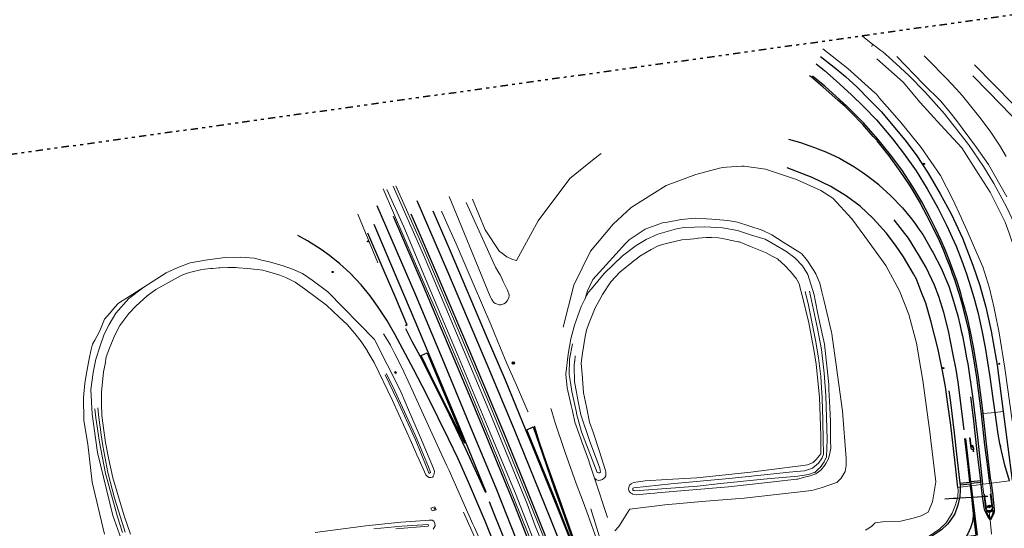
# Model space of a CAD drawing. Header units: metres. Extents: x 169249 to 194689, y 406250 to 412203.
# Tile 373 of 442: x 189476 to 189816, y 411584 to 411759. Entities that reach past the tile are written whole.
import ezdxf

# ---------------------------------------------------------------- set-up
doc = ezdxf.new("R2010")
doc.units = ezdxf.units.M
doc.linetypes.add('BGT_NLCS_N264$0$AL-TEKENBLADGRENS', pattern=[11.5, 2.5, -1.5, 1, -1.5, 1, -1.5, 2.5])
doc.layers.get('0').update_dxf_attribs({"linetype": 'CONTINUOUS'})
for name, color, linetype, lineweight in [('BGT_NLCS_N264$0$B-WE-BV-GELEIDECONSTRUCTIE-G', 252, 'CONTINUOUS', 18), ('BGT_NLCS_N264$0$B-WE-FV-GELEIDING_WILDRASTER-G', 252, 'CONTINUOUS', 18), ('BGT_NLCS_N264$0$B-WE-GW-TALUD_KRUIN-G', 252, 'CONTINUOUS', 18), ('BGT_NLCS_N264$0$B-WE-GW-TALUD_TEEN-G', 252, 'CONTINUOUS', 18), ('BGT_NLCS_N264$0$B-WE-GW-WATERGANG_INSTEEK-G', 252, 'CONTINUOUS', 18), ('BGT_NLCS_N264$0$B-WE-GW-WATERGANG_SLOOT_BODEM-G', 252, 'CONTINUOUS', 18), ('BGT_NLCS_N264$0$B-WE-IE-TERREINAFSCHEIDING_KUNSTMATIG_HEKWERK-G', 252, 'BGT_NLCS_N264$0$IE-TERREINAFSCHEIDING-KUNSTMATIG', 18), ('BGT_NLCS_N264$0$B-WE-OG-TOPOGRAFIE_CULTUURSCHEIDING-G', 252, 'CONTINUOUS', 18), ('BGT_NLCS_N264$0$B-WE-OG-TOPOGRAFIE_WEG_AUTOSNELWEG-GV', 252, 'CONTINUOUS', 18), ('BGT_NLCS_N264$0$B-WE-OG-TOPOGRAFIE_WEG_BERM-GV', 252, 'CONTINUOUS', 18), ('BGT_NLCS_N264$0$B-WE-OG-TOPOGRAFIE_WEG_VERHARD-G', 252, 'CONTINUOUS', 18), ('BGT_NLCS_N264$0$B-WE-VW-BEWEGWIJZERING_DRAAGCONSTRUCTIE-S', 252, 'CONTINUOUS', 25), ('BGT_NLCS_N264$0$B-WE-VW-MARKERING_PIJL-S', 252, 'CONTINUOUS', 25), ('BGT_NLCS_N264$0$X-XX-AL-TEKENBLADGRENS-G', 252, 'BGT_NLCS_N264$0$AL-TEKENBLADGRENS', 35), ('X-XX-AL-REFERENTIE-G', 7, 'CONTINUOUS', 18)]:
    doc.layers.add(name, color=color, linetype=linetype, lineweight=lineweight)
for name, color, linetype in [('BGT_NLCS_N264$0$B-WE-IE-MEUBILAIR_WEGMEUBILAIR-S', 252, 'CONTINUOUS'), ('BGT_NLCS_N264$0$B-WE-OG-TOPOGRAFIE_WEG_RIJWEG-G', 252, 'CONTINUOUS'), ('BGT_NLCS_N264$0$B-WE-VW-BEWEGWIJZERING_DRAAGCONSTRUCTIE_PORTAAL_POER-G', 252, 'CONTINUOUS'), ('BGT_NLCS_N264$0$B-WE-VW-MARKERING-G', 252, 'CONTINUOUS')]:
    doc.layers.add(name, color=color, linetype=linetype)
doc.linetypes.add('BGT_NLCS_N264$0$IE-TERREINAFSCHEIDING-KUNSTMATIG', pattern='A,4,[82,NLCS.SHX,S=0.75,R=90,X=0,Y=0],4,-2', length=10)

# ---------------------------------------------------------------- blocks, each defined once
blk = doc.blocks.new('BGT_NLCS_N264$0$SIE-WEG_WEGWIJZER-SO')
for q in [(-0.29, -0.29), (0, 0.41), (0.29, -0.29)]:
    blk.add_line((0, 0), q)
blk.add_circle((0, 0), 0.413)
blk = doc.blocks.new('BGT_NLCS_N264$0$B-SVW-MARKERING_PIJL_LA_5.0')
for p, q in [((0, 0.07), (2.7, 0.07)), ((0, -0.08), (0, 0.07)), ((3.8, 0.97), (2.6, 0.67)), ((2.6, 0.67), (3.3, 0.67)), ((2.7, 0.07), (3.3, 0.67)), ((3.55, -0.08), (4.3, 0.67)), ((5, 0.67), (3.8, 0.97)), ((4.3, 0.67), (5, 0.67)), ((0, -0.08), (3.55, -0.08))]:
    blk.add_line(p, q)
blk = doc.blocks.new('BGT_NLCS_N264$0$SIE-WEG_PAAL_ALGEMEEN_TYPE_02-SO')
at = {"ltscale": 0.5}
h = blk.add_hatch(color=256, dxfattribs=at)
h.paths.add_polyline_path([(0, 0), (0.1875, 0, 0.41421356), (0, 0.1875)])
h.paths.add_polyline_path([(0, -0.1875), (0, 0), (-0.1875, 0, 0.41421356)])
for p, q in [((-0.1875, 0), (0.1875, 0)), ((0, -0.1875), (0, 0.1875))]:
    blk.add_line(p, q, dxfattribs=at)
blk.add_circle((0, 0), 0.1875, dxfattribs=at)
blk = doc.blocks.new('BGT_NLCS_N264')
at = {"layer": 'BGT_NLCS_N264$0$B-WE-BV-GELEIDECONSTRUCTIE-G'}
blk.add_line((189599.64, 411675.26, 12.1), (189592.75, 411692.06, 12.04), dxfattribs=at)
for points in [[(189659.79, 411562.66, 12.38), (189659.48, 411563.44, 12.38), (189659.38, 411563.68, 12.38), (189658.56, 411565.86, 12.38), (189657.46, 411568.77, 12.38), (189651.84, 411583.6, 12.39), (189647.09, 411595.66, 12.36), (189637.51, 411618.76, 12.27), (189627.18, 411643.62, 12.27), (189617.61, 411666.12, 12.24), (189608.56, 411687.66, 12.25), (189602.7, 411700.61, 12.25)], [(189662.73, 411563.05, 12.34), (189662.49, 411563.65, 12.33), (189662.31, 411564.09, 12.33), (189661.15, 411566.91, 12.33), (189660.21, 411569.19, 12.33), (189653.89, 411584.49, 12.34), (189651.22, 411592.07, 12.37), (189647.3, 411601.55, 12.37), (189638.9, 411622.16, 12.34), (189626.74, 411650.97, 12.33), (189615.34, 411677.97, 12.31), (189604.92, 411701.74, 12.28)], [(189629.14, 411589.13, 11.85), (189633.49, 411579.68, 11.88), (189639.2, 411566.9, 11.9), (189639.57, 411566.06, 11.9), (189641.69, 411561.33, 11.91), (189641.95, 411560.74, 11.91), (189642.13, 411560.29, 11.91)], [(189681.14, 411565.55, 11.89), (189680.99, 411565.99, 11.89), (189680.77, 411566.61, 11.89), (189678.82, 411572.01, 11.92), (189678.77, 411572.14, 11.92), (189678.22, 411573.65, 11.92), (189676.8, 411578.39, 11.94), (189675.07, 411583.95, 11.96), (189673.14, 411590.28, 11.96)]]:
    blk.add_polyline3d(points, dxfattribs=at)
at = {"layer": 'BGT_NLCS_N264$0$B-WE-FV-GELEIDING_WILDRASTER-G'}
blk.add_line((189770.12, 411749.92, 11.15), (189770.39, 411750.77, 11.1), dxfattribs=at)
for points in [[(189770.39, 411750.77, 11.1), (189767, 411753.34, 11.12), (189766.66, 411753.58, 11.12)], [(189833.81, 411622.94, 11.36), (189832.34, 411637.29, 11.25), (189830.29, 411654.18, 11.24), (189829, 411662.39, 11.29), (189828.16, 411666.27, 11.26), (189826.83, 411670.58, 11.31), (189825.48, 411674.69, 11.3), (189823.69, 411679.36, 11.27), (189816.58, 411694.63, 11.26), (189812.22, 411702.67, 11.23), (189808.68, 411708.47, 11.31), (189803.47, 411716.1, 11.27), (189795.24, 411726.68, 11.32), (189788.48, 411734.19, 11.31), (189782.86, 411739.89, 11.27), (189778.51, 411743.93, 11.06), (189774.79, 411747.3, 11.08), (189773.89, 411748.11, 11.08), (189773.28, 411748.58, 11.08), (189770.39, 411750.77, 11.1)]]:
    blk.add_polyline3d(points, dxfattribs=at)
at = {"layer": 'BGT_NLCS_N264$0$B-WE-GW-TALUD_KRUIN-G'}
for points in [[(189822.07, 411600.5, 17.02), (189821.38, 411604.21, 16.77), (189820.15, 411611.46, 16.72), (189818.56, 411620.83, 16.65), (189815.99, 411638.83, 16.76), (189814.12, 411651.11, 16.7), (189812.61, 411658.46, 16.58), (189812.36, 411659.54, 16.57), (189810.75, 411666.55, 16.48), (189808.39, 411673.86, 16.46), (189805.56, 411680.48, 16.36), (189802.98, 411686.29, 16.33), (189801.19, 411690.3, 16.3), (189800.91, 411690.93, 16.29), (189798.14, 411697.05, 16.18), (189793.85, 411705.41, 15.77), (189787.16, 411715, 15.51), (189780.22, 411723.52, 15.52), (189777.15, 411727.09, 15.48), (189772.8, 411732.14, 15.43), (189771.68, 411733.44, 15.42), (189771.15, 411733.91, 15.4), (189761.8, 411742.32, 15.07), (189753.24, 411749.1, 14.93)], [(189663.56, 411653, 11.53), (189667.25, 411667.51, 11.93), (189672.98, 411679.25, 12.2), (189680.81, 411688.54, 12.49), (189687.01, 411694.4, 12.48), (189699.12, 411701.92, 13.12), (189709.39, 411705.78, 13.35), (189717.51, 411707.93, 14.06), (189718.15, 411708.09, 14.12), (189719.97, 411708.22, 14.11), (189725.3, 411708.59, 14.11), (189725.78, 411708.62, 14.11), (189726.11, 411708.58, 14.12), (189733.38, 411707.56, 14.38), (189744.17, 411704, 14.62), (189752.47, 411700.27, 14.75), (189756.61, 411697.54, 14.78), (189763.24, 411690.44, 14.9), (189767.67, 411684.33, 14.94), (189774.95, 411674.32, 15.29), (189779.67, 411665.53, 15.64), (189782.94, 411657.46, 15.71), (189785.5, 411647.57, 15.82), (189787.06, 411638.65, 16.2), (189787.77, 411634.62, 16.37), (189790.23, 411616.01, 16.6), (189790.48, 411613.88, 16.6), (189792.17, 411599.61, 16.61), (189791.05, 411592.72, 17.12), (189789.6, 411589.19, 17.16), (189787.15, 411587.95, 17.14), (189784.8, 411587.28, 17.16), (189780.16, 411586.13, 17.41), (189773.76, 411585.87, 17.46), (189771.27, 411585.49, 17.42), (189770.04, 411584.27, 17.42), (189767.93, 411582.92, 17.55)]]:
    blk.add_polyline3d(points, dxfattribs=at)
at = {"layer": 'BGT_NLCS_N264$0$B-WE-GW-TALUD_TEEN-G'}
blk.add_line((189678.9, 411587.36, 11.49), (189674.36, 411600.92, 10.91), dxfattribs=at)
for points in [[(189771.89, 411745.62, 11.48), (189780.93, 411737.63, 11.58), (189786.86, 411730.55, 11.63), (189793.99, 411722.73, 11.53), (189795.3, 411721.31, 11.51), (189801.18, 411714.94, 11.43), (189806.8, 411706.1, 11.41), (189811.01, 411699.6, 11.4), (189816.18, 411689.27, 11.45), (189817.5, 411685.52, 11.43), (189819.41, 411680.09, 11.42), (189822.87, 411671.38, 11.55), (189824.52, 411665.29, 11.46), (189826.01, 411659.45, 11.46), (189827.36, 411654.37, 11.44), (189829.13, 411645.84, 11.42), (189829.49, 411644.09, 11.41), (189831.5, 411635.16, 11.32), (189832.88, 411614.12, 11.58), (189833.06, 411611.37, 11.61), (189833.88, 411608.65, 11.61), (189834.23, 411608.12, 11.61), (189834.65, 411607.47, 11.61), (189834.82, 411607.3, 11.61)], [(189681.42, 411582.78, 11.89), (189682.75, 411584.2, 11.82), (189683.57, 411585.48, 11.79), (189686.24, 411589.71, 11.7), (189686.58, 411590.25, 11.69), (189698.66, 411591.73, 11.46), (189712.87, 411593, 11.21), (189726.03, 411593.97, 11.19), (189749.39, 411596.64, 11.09), (189752.61, 411597.57, 11.09), (189755.95, 411598.68, 11.08), (189758.09, 411599.44, 11.08), (189759.2, 411600.55, 11.07), (189759.5, 411600.86, 11.07), (189760.95, 411603.24, 11.07), (189761.3, 411605.28, 11.06), (189761.27, 411607.67, 11.06), (189760.01, 411624.04, 11), (189758.27, 411636.55, 11.01), (189757.79, 411640.05, 11.01), (189756.43, 411649.77, 11.02), (189756.29, 411650.82, 11.02), (189756.17, 411651.33, 11.02), (189753.56, 411662.49, 11.05), (189752.89, 411665.28, 11.06), (189752.2, 411668.18, 11.08), (189750.8, 411671.46, 11.14), (189750.09, 411672.58, 11.16), (189749.62, 411673.3, 11.18), (189747.91, 411675.99, 11.12), (189747.43, 411676.56, 11.12), (189745.98, 411678.32, 11.11), (189745.22, 411678.8, 11.11), (189739.53, 411682.41, 11.07), (189735.6, 411684.93, 11), (189732.24, 411686.55, 11), (189723.76, 411689.31, 11.11), (189720.43, 411689.85, 11.04), (189714.85, 411690.37, 11.04), (189709.32, 411690.65, 11.01), (189704.3, 411690.18, 11.05), (189698.99, 411689.21, 11.06), (189697.86, 411689, 11.06), (189691.85, 411686.89, 11.01), (189686.32, 411683.22, 10.97), (189685.15, 411681.94, 10.96), (189678.44, 411674.55, 10.87), (189673.81, 411669.51, 10.86), (189672.04, 411665.62, 10.84), (189671.14, 411662.94, 10.75), (189671.03, 411662.59, 10.74)], [(189505.3, 411581.57, 11.91), (189501.05, 411599.49, 11.87), (189500.57, 411603.54, 11.84), (189499.52, 411612.61, 11.77), (189498.17, 411620.83, 11.7), (189497.99, 411628.72, 11.69), (189498.54, 411633.66, 11.66), (189499.16, 411637.75, 11.67), (189499.64, 411640.3, 11.66), (189499.73, 411640.82, 11.66), (189499.98, 411642.13, 11.66), (189500.54, 411644.86, 11.65), (189501.16, 411647.16, 11.67), (189501.97, 411648.57, 11.66), (189502.68, 411649.81, 11.64), (189503.67, 411651.76, 11.6), (189504.38, 411653.53, 11.55), (189505.29, 411655.8, 11.48), (189507.2, 411658, 11.48), (189508.16, 411659.11, 11.49), (189509.89, 411661.12, 11.49), (189510.49, 411661.5, 11.49), (189513.78, 411663.57, 11.46), (189518.89, 411666.79, 11.42)]]:
    blk.add_polyline3d(points, dxfattribs=at)
at = {"layer": 'BGT_NLCS_N264$0$B-WE-GW-WATERGANG_INSTEEK-G'}
for points in [[(189778.79, 411746.47, 11.06), (189787.86, 411737.07, 11.17), (189793.96, 411731.04, 11.17), (189797.14, 411727.09, 11.14), (189799.3, 411724.41, 11.12), (189806.22, 411715.02, 11.09), (189810.35, 411709.2, 11.07), (189816.68, 411698.02, 11.12)], [(189816.53, 411711.92, 11.28), (189814.22, 411715.85, 11.33), (189810.96, 411720.69, 11.42), (189807.45, 411725.43, 11.28), (189801.37, 411732.93, 11.26), (189799.19, 411735.29, 11.25), (189795.97, 411738.77, 11.24), (189789.24, 411745.68, 11.18), (189788.21, 411746.73, 11.17)], [(189630.13, 411696.08, 10.87), (189640.22, 411673.7, 11.33), (189641.43, 411671.8, 11.62), (189641.84, 411671.15, 11.72), (189642.57, 411669.6, 11.77), (189642.93, 411668.84, 11.8), (189643.71, 411667.19, 11.86), (189644.38, 411665.8, 11.87), (189644.93, 411664.19, 11.88), (189644.91, 411664.01, 11.87), (189644.81, 411663.25, 11.86), (189644.41, 411662.29, 11.85), (189643.71, 411661.44, 11.81), (189643.1, 411661.08, 11.79), (189642.11, 411660.76, 11.78), (189641.49, 411660.71, 11.78), (189640.19, 411661.2, 11.78), (189640.09, 411661.23, 11.79), (189639.6, 411661.7, 11.79), (189638.95, 411662.64, 11.79), (189638.43, 411663.68, 11.8), (189631.42, 411680.8, 11.81), (189630.39, 411683.29, 11.79), (189624.25, 411698.1, 11.7)], [(189674.36, 411600.92, 10.91), (189675.13, 411600.3, 10.96), (189675.77, 411600.14, 10.96), (189676.2, 411600.17, 10.97), (189676.46, 411600.18, 10.97), (189677.2, 411600.5, 10.99), (189677.94, 411601.12, 11.01), (189678.27, 411601.68, 11.08), (189678.32, 411602.1, 11.13), (189678.28, 411603.06, 11.13), (189678.17, 411603.62, 11.13), (189678.11, 411603.93, 11.13), (189676.05, 411610.52, 11.12), (189673.92, 411616.84, 11.23), (189672.68, 411620.27, 11.19), (189671.67, 411625.51, 11.15), (189670.6, 411630.32, 11.15), (189670.39, 411633.67, 11.19), (189670.1, 411636.76, 11.16), (189669.85, 411640.57, 11.15), (189670.23, 411644.01, 11.14), (189671.21, 411649.81, 11.09), (189671.59, 411652.01, 11.07), (189672.36, 411653.91, 11.04), (189674.69, 411659.7, 10.93), (189676.24, 411662.55, 10.91), (189677.19, 411664.31, 10.9), (189680.03, 411668.65, 10.83), (189683.32, 411672.09, 10.79), (189686.65, 411674.84, 10.95), (189688.13, 411676.03, 10.94), (189688.66, 411676.45, 10.93), (189690.1, 411677.6, 10.92), (189693.96, 411679.89, 10.87), (189696.41, 411681.07, 10.89), (189698.39, 411681.73, 10.86), (189700.17, 411682.19, 10.86), (189704.54, 411683.19, 10.84), (189707.5, 411683.46, 10.84), (189709.85, 411683.68, 10.84), (189710.21, 411683.71, 10.83), (189712.99, 411684, 10.82), (189714.84, 411683.94, 10.81), (189717.15, 411683.83, 10.81), (189719.77, 411683.45, 10.87), (189721.24, 411683.12, 10.87), (189723.94, 411682.54, 10.86), (189724.38, 411682.44, 10.86), (189724.65, 411682.34, 10.86), (189728.26, 411680.92, 10.86), (189733.38, 411678.76, 10.82), (189735.77, 411677.54, 10.8), (189737.59, 411676.61, 10.78), (189739, 411675.32, 10.77), (189740.08, 411674.33, 10.77), (189742.06, 411672.28, 10.75), (189744.16, 411669.74, 10.66), (189744.27, 411669.51, 10.66), (189745.15, 411667.73, 10.68), (189745.33, 411667, 10.68), (189745.95, 411664.43, 10.71), (189748.36, 411654.59, 10.69), (189750.18, 411644.61, 10.7), (189750.96, 411640.29, 10.7), (189752.1, 411628.9, 10.71), (189752.49, 411615.54, 10.71), (189752.49, 411609.35, 10.73), (189751.39, 411607.9, 10.8), (189751, 411607.48, 10.8), (189749.88, 411606.29, 10.8), (189747.95, 411605.52, 10.8), (189745.45, 411605.18, 10.8), (189734.53, 411603.75, 10.83), (189728.34, 411602.94, 10.85), (189709.69, 411600.99, 10.95), (189699.34, 411600.42, 11.02), (189691.94, 411600.01, 11.08), (189687.85, 411599.38, 11.15), (189687.11, 411599, 11.12), (189686.65, 411598.6, 11.13), (189686.22, 411597.85, 11.14), (189686.22, 411597.82, 11.14), (189686.14, 411597.17, 11.14), (189686.37, 411596.39, 11.14), (189686.76, 411595.96, 11.12), (189686.9, 411595.81, 11.12), (189686.97, 411595.77, 11.11), (189687.34, 411595.58, 11.09), (189687.65, 411595.41, 11.08), (189688.86, 411595.16, 11.05), (189693.55, 411595.61, 11), (189695.23, 411595.77, 10.98), (189695.98, 411595.84, 10.98), (189720.61, 411597.94, 10.91), (189736.17, 411599.66, 10.85), (189744.1, 411600.53, 10.82), (189744.42, 411600.57, 10.82), (189744.44, 411600.57, 10.82), (189747.29, 411601.37, 10.8), (189748.82, 411601.68, 10.8), (189750.77, 411602.46, 10.84), (189752.65, 411603.83, 10.86), (189753.95, 411605.4, 10.84), (189754.27, 411606.03, 10.83), (189755.21, 411607.54, 10.81), (189755.66, 411609.49, 10.79), (189755.89, 411610.71, 10.79), (189755.99, 411611.23, 10.79), (189755.96, 411611.62, 10.78), (189755.85, 411613.53, 10.78), (189755.83, 411618.02, 10.76), (189755.82, 411620.43, 10.74), (189755.59, 411625.28, 10.74), (189755.31, 411631.47, 10.73), (189755.23, 411633.23, 10.73), (189755, 411635.42, 10.74), (189754, 411644.99, 10.79), (189753.77, 411647.17, 10.81), (189752.97, 411650.73, 10.79), (189752.61, 411652.32, 10.79), (189751.62, 411657.04, 10.79), (189750.6, 411662.4, 10.8), (189750.26, 411664.21, 10.81), (189748.05, 411671.22, 10.84), (189746.24, 411674.16, 10.91), (189743.64, 411676.84, 10.95), (189743.51, 411676.94, 10.95), (189740.45, 411679.27, 10.95), (189733.3, 411683.41, 10.91), (189728.6, 411684.83, 10.89), (189723.74, 411686.38, 10.89), (189718.64, 411687.35, 10.88), (189712.48, 411687.69, 10.86), (189705.41, 411687.42, 10.79), (189702.66, 411686.98, 10.8), (189700.33, 411686.3, 10.8), (189696.26, 411685.12, 10.82), (189692.2, 411683.32, 10.79), (189688.8, 411681.21, 10.77), (189684.11, 411677.61, 10.7), (189677.73, 411671.53, 10.64), (189673.32, 411666.3, 10.71), (189672.29, 411665.07, 10.73), (189671.69, 411663.89, 10.73), (189669.77, 411660.12, 10.75), (189667.51, 411653.78, 10.67), (189666.2, 411648.99, 10.77), (189665.3, 411643.72, 10.81), (189664.57, 411636.86, 10.75), (189665.03, 411632.06, 10.73), (189666.35, 411626.05, 10.76), (189666.77, 411624.13, 10.78), (189667.61, 411620.26, 10.83), (189669.58, 411614.87, 10.83)], [(189598.45, 411648.8, 11.54), (189598.35, 411648.91, 11.54), (189582.34, 411665.24, 11.3), (189576.92, 411669.29, 11.39), (189573.67, 411671.55, 11.34), (189570.12, 411673.08, 11.27), (189566.62, 411674.28, 11.24), (189562.14, 411675.58, 11.28), (189559.1, 411676.24, 11.29), (189557.04, 411676.9, 11.31), (189552.32, 411677.16, 11.42), (189546.95, 411677.07, 11.43), (189540.89, 411676.33, 11.42), (189534.82, 411675.22, 11.4), (189530.6, 411673.62, 11.41), (189526.56, 411671.78, 11.45), (189518.89, 411666.79, 11.42)], [(189618.76, 411583.34, 11.56), (189619.37, 411584.42, 11.56), (189619.35, 411585.25, 11.51), (189619.01, 411586.04, 11.48), (189618.37, 411586.43, 11.46), (189617.5, 411586.4, 11.44), (189617.3, 411586.4, 11.44), (189616.03, 411586.33, 11.42), (189607.57, 411585.72, 11.45), (189595.52, 411584.41, 11.44), (189578.02, 411582.11, 11.45)], [(189514.24, 411581.56, 11.39), (189512.06, 411587.97, 11.36), (189508.22, 411601.07, 11.5), (189506.77, 411607.35, 11.37), (189505.68, 411613.2, 11.36), (189504.72, 411619.91, 11.31), (189504.35, 411622.57, 11.35), (189504.23, 411626.57, 11.43), (189504.29, 411630.66, 11.47), (189504.68, 411635.25, 11.42), (189504.94, 411637.59, 11.41), (189505.49, 411640.26, 11.37), (189505.86, 411642.81, 11.35), (189507.06, 411645.78, 11.35), (189508.75, 411650.09, 11.37), (189510.58, 411653.64, 11.3), (189513.7, 411657.75, 11.28), (189516.15, 411660.28, 11.25), (189520.06, 411663.84, 11.3), (189522.99, 411666.04, 11.28), (189531.72, 411670.87, 11.25), (189533.84, 411671.68, 11.24), (189535.55, 411672.14, 11.25), (189538.39, 411672.79, 11.24), (189539.9, 411673.02, 11.25), (189541.91, 411673.24, 11.23), (189542.6, 411673.3, 11.24), (189544.74, 411673.48, 11.24), (189545.1, 411673.52, 11.24), (189547.9, 411673.66, 11.24), (189550.78, 411673.64, 11.24), (189551.59, 411673.56, 11.24), (189554.65, 411673.24, 11.24), (189558, 411672.93, 11.25), (189559.99, 411672.68, 11.31), (189563.49, 411671.66, 11.32), (189565.86, 411671.02, 11.42), (189568.09, 411670.09, 11.47), (189571.08, 411668.62, 11.48), (189574.35, 411666.27, 11.46), (189581.95, 411660.58, 11.54), (189586.3, 411656.49, 11.56), (189589.02, 411653.95, 11.55), (189591.64, 411650.87, 11.52), (189593.89, 411648.08, 11.39), (189595.93, 411644.93, 11.39), (189595.97, 411644.87, 11.39), (189596, 411644.82, 11.39), (189598.35, 411640.82, 11.4), (189604.65, 411627.76, 11.43), (189611.19, 411613.22, 11.47), (189613.1, 411608.95, 11.47), (189613.87, 411607.24, 11.47), (189616.2, 411602.01, 11.47), (189616.8, 411601.45, 11.47), (189617.37, 411601.19, 11.47), (189617.94, 411601.09, 11.46), (189618.54, 411601.24, 11.47), (189618.69, 411601.45, 11.49), (189618.75, 411601.58, 11.49), (189618.99, 411602.08, 11.5), (189619.1, 411602.54, 11.49), (189619.18, 411603.26, 11.49), (189618.81, 411604.29, 11.5), (189614.4, 411614.97, 11.43), (189610.26, 411624.48, 11.51), (189607.64, 411630.51, 11.55), (189605.34, 411635.17, 11.58), (189602.86, 411640.2, 11.6), (189598.57, 411648.57, 11.55), (189598.45, 411648.8, 11.54)], [(189518.89, 411666.79, 11.42), (189513.64, 411662.89, 11.4), (189509.25, 411657.88, 11.42), (189506.89, 411653.93, 11.45), (189505.12, 411650.59, 11.47), (189503.78, 411646.58, 11.48), (189502.27, 411642.02, 11.5), (189501.39, 411637.44, 11.55), (189500.53, 411631.47, 11.52), (189501.03, 411623, 11.45), (189502.87, 411609.73, 11.45), (189508.18, 411588.03, 11.46), (189511.64, 411578.4, 11.52)], [(189669.58, 411614.87, 10.83), (189669.97, 411613.81, 10.83), (189672.3, 411607.3, 10.83), (189672.85, 411605.77, 10.83), (189674.36, 411600.92, 10.91)]]:
    blk.add_polyline3d(points, dxfattribs=at)
at = {"layer": 'BGT_NLCS_N264$0$B-WE-GW-WATERGANG_SLOOT_BODEM-G'}
for points in [[(189747.06, 411665.35, 10.01), (189748.27, 411660.63, 10.02), (189750.74, 411648.52, 10.02), (189751.69, 411642.46, 10.02), (189752.47, 411636.04, 10.02), (189752.77, 411632.08, 10.01), (189753.03, 411628.8, 10.01), (189753.03, 411628.37, 10.01), (189753.18, 411620.99, 10.01), (189753.33, 411613.88, 10.05), (189753.41, 411609.59, 10.07), (189753.42, 411609.24, 10.07), (189753, 411607.96, 10.07), (189752.99, 411607.95, 10.07), (189751.77, 411606.11, 10.07), (189749.66, 411604.38, 10.04), (189746.89, 411603.5, 10.02), (189740.24, 411602.84, 9.97), (189739.47, 411602.76, 9.97), (189720.88, 411600.78, 9.97), (189700.74, 411598.99, 9.99), (189687.99, 411597.54, 10.03), (189687.63, 411597.46, 10.03), (189687.67, 411596.83, 10.03), (189687.81, 411596.62, 10.04), (189688.29, 411596.58, 10.04), (189699.22, 411597.4, 10.01), (189709.93, 411598.2, 9.98), (189717.87, 411599.04, 9.97), (189732.69, 411600.59, 9.96), (189744.62, 411601.59, 10), (189748.24, 411602.19, 10.03), (189749.85, 411602.73, 10.05), (189750.42, 411602.92, 10.06), (189751.62, 411603.98, 10.07), (189752.35, 411604.63, 10.08), (189753.72, 411606.58, 10.07), (189754.5, 411608.23, 10.07), (189754.67, 411614.23, 10.06), (189754.22, 411629.43, 10.06), (189753.63, 411637.21, 10.06), (189752.7, 411645.28, 10.06), (189751.39, 411652.53, 10.05), (189748.6, 411665.49, 10.02)], [(189667.75, 411643.19, 10.13), (189667.58, 411641.35, 10.13), (189667.56, 411641.15, 10.13), (189667.44, 411639.73, 10.13), (189667.52, 411634.2, 10.13), (189668.16, 411630.63, 10.12), (189668.55, 411628.52, 10.12), (189668.89, 411626.75, 10.12), (189669.66, 411622.78, 10.12), (189672.72, 411613.91, 10.13), (189676.23, 411604.38, 10.16), (189676.47, 411602.95, 10.16), (189676.08, 411602.8, 10.16), (189675.75, 411602.8, 10.16), (189675.3, 411602.82, 10.16), (189669.95, 411616.88, 10.16), (189668.25, 411623.24, 10.16), (189668.15, 411623.62, 10.16), (189666.57, 411630.84, 10.16), (189666.08, 411633.91, 10.16), (189665.63, 411636.75, 10.16), (189665.8, 411642.02, 10.16), (189666.83, 411647.26, 10.16)], [(189602.56, 411637.09, 10.43), (189604.77, 411632.53, 10.41), (189608.79, 411623.83, 10.41), (189613.14, 411614.51, 10.41), (189617.06, 411604.84, 10.4), (189617.85, 411602.84, 10.42), (189617.86, 411602.82, 10.42), (189617.48, 411602.61, 10.43), (189617.28, 411602.65, 10.44), (189616.53, 411604.46, 10.45), (189612.58, 411614.1, 10.49), (189606.31, 411628.01, 10.48), (189602.15, 411636.61, 10.46)], [(189502.97, 411625.15, 10.55), (189503.39, 411621.83, 10.55), (189503.81, 411618.48, 10.55), (189504.19, 411615.93, 10.54), (189504.75, 411612.07, 10.53), (189506.47, 411602.82, 10.53), (189508.78, 411594.04, 10.51), (189510.77, 411587.44, 10.51), (189512.42, 411582.27, 10.51)], [(189598.3, 411583.4, 10.39), (189607.92, 411584.3, 10.43), (189616.97, 411584.87, 10.55), (189617.09, 411584.75, 10.61), (189617, 411584.33, 10.62), (189605.81, 411583.41, 10.5)], [(189511.55, 411582.19, 10.55), (189509.74, 411587.55, 10.56), (189505.69, 411602.5, 10.51), (189503.59, 411613.32, 10.51), (189502.32, 411621.7, 10.51), (189501.99, 411624.87, 10.57)]]:
    blk.add_polyline3d(points, dxfattribs=at)
at = {"layer": 'BGT_NLCS_N264$0$B-WE-IE-MEUBILAIR_WEGMEUBILAIR-S'}
for p in [(189605.63, 411637.35, 11.67), (189619.19, 411590.31, 11.44)]:
    blk.add_point(p, dxfattribs=at)
at = {"layer": 'BGT_NLCS_N264$0$B-WE-IE-TERREINAFSCHEIDING_KUNSTMATIG_HEKWERK-G'}
for points in [[(189827.44, 411716.56, 11.63), (189815.04, 411729.51, 11.66), (189804.97, 411739.75, 11.61)], [(189605.76, 411637.72, 11.71), (189606.05, 411637.2, 11.71), (189605.6, 411637.01, 11.71), (189605.33, 411637.53, 11.71), (189605.76, 411637.72, 11.71)]]:
    blk.add_polyline3d(points, dxfattribs=at)
at = {"layer": 'BGT_NLCS_N264$0$B-WE-OG-TOPOGRAFIE_CULTUURSCHEIDING-G'}
blk.add_polyline3d([(189676.67, 411713.01, 12.6), (189674.3, 411711.09, 12.56), (189665.95, 411704.32, 12.41), (189654.98, 411689.7, 12.2), (189653.05, 411686.22, 12.17), (189647.45, 411676.08, 12.09), (189647.41, 411676.09, 12.09), (189645.82, 411676.5, 11.96), (189644.14, 411677.36, 11.82), (189642.16, 411678.76, 11.75), (189641.6, 411679.16, 11.73), (189636.65, 411686.6, 10.88), (189632.27, 411697.22, 10.9)], dxfattribs=at)
at = {"layer": 'BGT_NLCS_N264$0$B-WE-OG-TOPOGRAFIE_WEG_AUTOSNELWEG-GV'}
for p, q in [((189808.02, 411623.14, 16.95), (189808.59, 411623.2, 16.95)), ((189812.58, 411623.59, 16.89), (189815.44, 411623.91, 16.81)), ((189807.84, 411598.73, 17.2), (189804.4, 411598.31, 17.12)), ((189808.35, 411598.8, 17.2), (189807.84, 411598.73, 17.2)), ((189808.79, 411595.25, 17.36), (189808.35, 411598.8, 17.2)), ((189810.87, 411599.11, 17.18), (189811.32, 411599.16, 17.18)), ((189811.32, 411599.16, 17.18), (189817.67, 411599.95, 17.05)), ((189800.58, 411597.83, 17.06), (189799.85, 411597.74, 17.04)), ((189804.16, 411598.28, 17.11), (189800.58, 411597.83, 17.06)), ((189804.4, 411598.31, 17.12), (189804.16, 411598.28, 17.11)), ((189808.86, 411594.67, 17.35), (189808.79, 411595.25, 17.36)), ((189810.67, 411589.24, 17.31), (189810.64, 411589.5, 17.31)), ((189810.89, 411587.23, 17.29), (189810.67, 411589.24, 17.31)), ((189810.96, 411586.65, 17.28), (189810.89, 411587.23, 17.29))]:
    blk.add_line(p, q, dxfattribs=at)
for points in [[(189808.59, 411623.2, 16.95), (189808.64, 411623.2, 16.95), (189812.58, 411623.59, 16.89)], [(189810.87, 411599.11, 17.18), (189811.04, 411597.73, 17.26), (189811.33, 411595.43, 17.29)], [(189799.85, 411597.74, 17.04), (189799.91, 411596.63, 17.05), (189799.81, 411594.65, 17.09), (189799.66, 411594.07, 17.1)], [(189811.33, 411595.43, 17.29), (189811.88, 411590.46, 17.28), (189811.77, 411590.03, 17.31), (189811.45, 411589.69, 17.3), (189810.95, 411589.53, 17.31), (189810.64, 411589.5, 17.31)], [(189799.66, 411594.07, 17.1), (189799.06, 411591.67, 17.14), (189797.9, 411588.83, 17.21), (189796.41, 411586.37, 17.27), (189795.65, 411585.43, 17.29), (189793.62, 411583.47, 17.37), (189789.89, 411580.9, 17.48), (189786.14, 411579.66, 17.54), (189781.78, 411578.82, 17.63)], [(189810.64, 411589.5, 17.31), (189810.38, 411589.48, 17.31), (189809.92, 411589.61, 17.31), (189809.52, 411589.89, 17.32), (189809.35, 411590.52, 17.34), (189808.86, 411594.67, 17.35)], [(189811.38, 411581.6, 17.31), (189810.97, 411586.59, 17.28), (189810.96, 411586.65, 17.28)]]:
    blk.add_polyline3d(points, dxfattribs=at)
at = {"layer": 'BGT_NLCS_N264$0$B-WE-OG-TOPOGRAFIE_WEG_BERM-GV'}
blk.add_line((189808.35, 411598.8, 17.2), (189810.87, 411599.11, 17.18), dxfattribs=at)
for points in [[(189808.79, 411595.25, 17.36), (189809.04, 411595.27, 17.44), (189809.12, 411594.69, 17.44)], [(189809.12, 411594.69, 17.44), (189809.65, 411590.49, 17.43), (189809.81, 411590.01, 17.43), (189810.14, 411589.81, 17.43), (189810.61, 411589.8, 17.43), (189810.68, 411589.8, 17.43), (189811.28, 411589.89, 17.42), (189811.53, 411590.17, 17.42), (189811.7, 411590.47, 17.42), (189810.96, 411595.45, 17.38), (189811.33, 411595.43, 17.29)]]:
    blk.add_polyline3d(points, dxfattribs=at)
at = {"layer": 'BGT_NLCS_N264$0$B-WE-OG-TOPOGRAFIE_WEG_RIJWEG-G'}
blk.add_line((189601.45, 411673.15, 12.03), (189596.16, 411685.5, 11.97), dxfattribs=at)
for points in [[(189752.42, 411746.49, 15.01), (189757.07, 411742.81, 15.09), (189761.02, 411739.55, 15.08), (189764.93, 411735.97, 15.11), (189769.33, 411731.51, 15.37), (189773.44, 411727.33, 15.47), (189777.42, 411722.68, 15.56), (189781.55, 411717.68, 15.7), (189785.39, 411712.54, 15.9), (189789.55, 411706.23, 16.12), (189793.73, 411699.07, 16.23), (189797.47, 411692.2, 16.33), (189801.43, 411683.76, 16.48), (189805.04, 411674.39, 16.67), (189807.4, 411667.45, 16.65), (189809.46, 411659.9, 16.7), (189811.3, 411651.7, 16.8), (189813.41, 411639.91, 16.8), (189815.44, 411623.91, 16.81)], [(189805.56, 411743.61, 11.38), (189825.64, 411723.11, 11.36)], [(189808.02, 411623.14, 16.95), (189806.4, 411635.67, 16.93), (189805.33, 411642.11, 16.84), (189804.86, 411644.81, 16.81), (189804.61, 411646.22, 16.79), (189804.58, 411646.44, 16.78), (189803.71, 411651.44, 16.68), (189802.59, 411656.17, 16.61), (189801.21, 411661.6, 16.59), (189800.97, 411662.39, 16.56), (189800.75, 411663.12, 16.53), (189800.27, 411664.7, 16.46), (189798.99, 411668.52, 16.38), (189798.95, 411668.64, 16.38), (189797.84, 411671.84, 16.38), (189797.45, 411672.98, 16.38), (189796.88, 411674.44, 16.33), (189796.02, 411676.63, 16.25), (189794.95, 411679.36, 16.22), (189793.49, 411682.87, 16.12), (189791.58, 411686.91, 16.12), (189789.21, 411691.38, 16.01), (189786.94, 411695.78, 15.85), (189786.9, 411695.87, 15.84), (189783.68, 411701.3, 15.79), (189783.34, 411701.81, 15.78), (189779.92, 411706.86, 15.69), (189776.07, 411712.18, 15.49), (189771.96, 411717.41, 15.27), (189771.83, 411717.58, 15.26), (189770.64, 411718.91, 15.24), (189766.97, 411722.99, 15.16), (189762.97, 411727.12, 15.1), (189760.94, 411729.21, 15.06), (189758.44, 411731.43, 14.96), (189753.38, 411735.92, 14.77), (189749.26, 411739.29, 14.68), (189748.63, 411739.81, 14.67)], [(189741.42, 411717.88, 15.18), (189745.53, 411716.73, 15.12), (189748.35, 411715.76, 15.21), (189750.32, 411715.07, 15.27), (189751.49, 411714.64, 15.31), (189754.29, 411713.59, 15.4), (189758.91, 411711.42, 15.53), (189763.92, 411708.53, 15.72), (189766.69, 411706.61, 15.74), (189768.29, 411705.5, 15.75), (189768.76, 411705.17, 15.75), (189772.52, 411702.24, 15.81), (189772.71, 411702.07, 15.82), (189776.71, 411698.42, 15.98), (189780.66, 411694.26, 16.05), (189783.35, 411690.96, 16.14), (189784.61, 411689.41, 16.18), (189785.18, 411688.59, 16.2), (189786.36, 411686.91, 16.24), (189787.7, 411685, 16.28), (189789.18, 411682.4, 16.32), (189790.92, 411679.33, 16.37), (189791.16, 411678.87, 16.38), (189794.01, 411673.36, 16.45), (189796.69, 411667.19, 16.5), (189797.95, 411663.14, 16.6), (189799.79, 411656.92, 16.68), (189800.59, 411653.47, 16.73), (189800.98, 411651.8, 16.76), (189801.38, 411650.09, 16.79), (189802.2, 411645.82, 16.87), (189802.85, 411642.41, 16.93), (189803.25, 411640.35, 16.97), (189804.85, 411629.2, 17.04), (189806.59, 411615.03, 17.21), (189808.35, 411598.8, 17.2)], [(189799.85, 411597.74, 17.04), (189798.9, 411606.15, 17.14), (189797.35, 411619.25, 17), (189796.29, 411627.27, 16.89), (189795.83, 411630.77, 16.84), (189795.55, 411632.39, 16.82), (189794.65, 411637.43, 16.77), (189792.97, 411645.29, 16.66), (189790.5, 411655.2, 16.42), (189788.72, 411661.27, 16.27), (189787.07, 411665.57, 16.21), (189785.52, 411669.61, 16), (189784.45, 411671.47, 16.04), (189781.01, 411677.29, 15.87), (189778.26, 411681.4, 15.83), (189775.05, 411685.64, 15.71), (189770.58, 411690.59, 15.48), (189766.06, 411694.86, 15.43), (189761.44, 411698.27, 15.25), (189755.97, 411701.56, 15), (189749.58, 411704.7, 14.8), (189740.85, 411708.07, 14.68)], [(189609.15, 411653.98, 11.99), (189609.31, 411653.64, 11.99), (189609.73, 411653.92, 12), (189609.56, 411654.31, 12), (189605.58, 411663.62, 12.06), (189601.79, 411672.37, 12.03), (189601.45, 411673.15, 12.03)], [(189810.87, 411599.11, 17.18), (189809.89, 411606.4, 17.2), (189809.1, 411612.26, 17.21), (189808.02, 411623.14, 16.95)], [(189815.44, 411623.91, 16.81), (189817.01, 411611.62, 16.99), (189818.6, 411600.07, 17.04)]]:
    blk.add_polyline3d(points, dxfattribs=at)
at = {"layer": 'BGT_NLCS_N264$0$B-WE-OG-TOPOGRAFIE_WEG_VERHARD-G'}
for points in [[(189658.99, 411562.55, 12.33), (189658.76, 411563.13, 12.33), (189658.58, 411563.58, 12.33), (189656.61, 411568.64, 12.34), (189654.34, 411574.46, 12.35), (189651.52, 411581.71, 12.37), (189641.41, 411606.83, 12.3), (189630.08, 411634.2, 12.32), (189619.94, 411658.09, 12.29), (189612.22, 411675.98, 12.35), (189601.51, 411700.81, 12.38)], [(189605.89, 411701.8, 12.28), (189614.88, 411681.35, 12.29), (189627.31, 411652.15, 12.27), (189637.98, 411627, 12.28), (189647.13, 411604.63, 12.32), (189655.22, 411584.66, 12.35), (189661.3, 411569.35, 12.37), (189663.33, 411564.23, 12.38), (189663.48, 411563.84, 12.38), (189663.74, 411563.19, 12.38)], [(189651.49, 411623.78, 12.08), (189651.43, 411623.92, 12.08), (189647.45, 411632.97, 12.04), (189644.2, 411640.52, 12.05), (189641.96, 411645.74, 12.06), (189639.88, 411650.8, 12.03), (189638.61, 411653.91, 12.01), (189632.87, 411667.33, 12.02), (189626.64, 411681.84, 12.01), (189623.95, 411687.88, 11.99), (189621.65, 411693.06, 11.98)], [(189643.37, 411560.46, 11.97), (189643.25, 411560.76, 11.97), (189642.92, 411561.49, 11.97), (189640.81, 411566.24, 11.95), (189632.98, 411583.84, 11.91), (189632.46, 411585, 11.9), (189624.21, 411603.56, 11.87), (189623.78, 411604.51, 11.87), (189623.47, 411605.18, 11.87), (189617.74, 411617.71, 11.85), (189610.74, 411632.96, 11.86), (189607.87, 411639.08, 11.81), (189605.45, 411643.85, 11.8), (189603.96, 411646.8, 11.79), (189602.93, 411648.53, 11.78), (189601.58, 411650.79, 11.76)], [(189659.39, 411625.01, 11.8), (189659.71, 411623.9, 11.81), (189660.48, 411621.16, 11.83), (189660.61, 411620.71, 11.84), (189664.32, 411609.76, 11.91), (189668.1, 411599.12, 11.95), (189670.46, 411592.76, 11.95), (189672.2, 411588.06, 11.96), (189675.7, 411578.41, 11.94), (189678, 411571.89, 11.96), (189678.01, 411571.86, 11.96), (189679.88, 411566.56, 11.97), (189679.9, 411566.5, 11.97), (189680.02, 411566.15, 11.97), (189680.28, 411565.43, 11.97)], [(189618.35, 411589.59, 11.51), (189617.96, 411590.55, 11.48), (189619.35, 411591.03, 11.49), (189619.35, 411591.02, 11.49), (189619.75, 411590, 11.51), (189618.36, 411589.59, 11.51), (189618.35, 411589.59, 11.51)]]:
    blk.add_polyline3d(points, dxfattribs=at)
at = {"layer": 'BGT_NLCS_N264$0$B-WE-VW-BEWEGWIJZERING_DRAAGCONSTRUCTIE_PORTAAL_POER-G', "linetype": 'Continuous'}
for p, q in [((189799.66, 411594.07, 17.05), (189800.44, 411594.12, 17.06)), ((189800.44, 411594.12, 17.06), (189804.59, 411594.39, 17.13)), ((189804.59, 411594.39, 17.13), (189804.86, 411594.41, 17.13)), ((189804.86, 411594.41, 17.13), (189808.33, 411594.64, 17.19)), ((189808.33, 411594.64, 17.19), (189808.86, 411594.67, 17.19)), ((189808.86, 411594.67, 17.19), (189809.12, 411594.69, 17.2)), ((189809.12, 411594.69, 17.2), (189810.19, 411594.76, 17.22))]:
    blk.add_line(p, q, dxfattribs=at)
blk.add_polyline3d([(189795.36, 411593.79, 16.98), (189798.18, 411593.97, 17.02), (189799.66, 411594.07, 17.05)], dxfattribs=at)
at = {"layer": 'BGT_NLCS_N264$0$B-WE-VW-MARKERING-G'}
for p, q in [((189802.49, 411614.59, 17.17), (189804.22, 411599.63, 17.12)), ((189800.49, 411599.19, 17.05), (189803.97, 411599.53, 17.1)), ((189800.49, 411599.19, 17.05), (189800.58, 411598.59, 17.06)), ((189800.58, 411598.59, 17.06), (189804.08, 411598.99, 17.11)), ((189800.58, 411598.59, 17.06), (189800.58, 411597.83, 17.06)), ((189804.16, 411598.28, 17.11), (189804.08, 411598.99, 17.11)), ((189807.74, 411599.98, 17.2), (189804.22, 411599.63, 17.12)), ((189807.76, 411599.41, 17.19), (189804.32, 411599.03, 17.11)), ((189807.76, 411599.41, 17.19), (189807.74, 411599.98, 17.2)), ((189807.84, 411598.73, 17.2), (189807.76, 411599.41, 17.19)), ((189808.33, 411594.64, 17.3), (189807.84, 411598.73, 17.2)), ((189804.59, 411594.39, 17.16), (189804.16, 411598.28, 17.11)), ((189804.4, 411598.31, 17.12), (189804.86, 411594.41, 17.17)), ((189805.1, 411589.75, 17.22), (189804.59, 411594.39, 17.16)), ((189804.86, 411594.41, 17.17), (189806.43, 411581.26, 17.34)), ((189810.26, 411589.29, 17.33), (189810.67, 411589.24, 17.33))]:
    blk.add_line(p, q, dxfattribs=at)
at = {"layer": 'BGT_NLCS_N264$0$B-WE-VW-MARKERING-G', "linetype": 'Continuous'}
for points in [[(189750.9, 411743.88, 14.92), (189753.77, 411741.62, 14.98), (189757.83, 411738.07, 15.07), (189763.16, 411733.28, 15.23), (189767.28, 411729.2, 15.38), (189771.74, 411724.56, 15.46), (189777.27, 411718.07, 15.65), (189781.1, 411713.12, 15.76), (189785.41, 411706.97, 15.92), (189789.23, 411700.75, 16.04), (189792.94, 411694.23, 16.1), (189795.91, 411688.23, 16.25), (189799.18, 411681, 16.38), (189801.15, 411675.99, 16.48), (189802.84, 411671.4, 16.57), (189804.35, 411666.71, 16.59), (189805.58, 411662.44, 16.64), (189806.77, 411657.78, 16.66), (189808.11, 411651.88, 16.74), (189809.26, 411646.01, 16.79), (189810.83, 411635.89, 16.9), (189811.84, 411628.42, 16.84), (189812.58, 411623.59, 16.89)], [(189654.49, 411561.95, 12.41), (189654.09, 411562.98, 12.41), (189652.12, 411567.96, 12.41), (189649.32, 411575.05, 12.41), (189640.42, 411597.49, 12.36), (189631.17, 411619.8, 12.36), (189621.91, 411642.14, 12.37), (189612.73, 411664.14, 12.36), (189599.45, 411694.91, 12.31)], [(189613.09, 411696.77, 12.36), (189623.64, 411672.26, 12.36), (189637.58, 411639.48, 12.37), (189646.69, 411617.76, 12.37), (189658.94, 411587.38, 12.4), (189664.37, 411573.71, 12.41), (189665.81, 411570.04, 12.4), (189667.85, 411564.84, 12.4), (189668.26, 411563.8, 12.4)], [(189802.01, 411617.61, 17.09), (189799.94, 411634, 16.95), (189799.21, 411638.46, 16.89), (189798.25, 411643.48, 16.78), (189796.55, 411651.79, 16.64), (189795.03, 411658.12, 16.58), (189793.29, 411663.57, 16.47), (189791.77, 411667.53, 16.42), (189788.92, 411673.58, 16.27), (189786.22, 411678.13, 16.13), (189782.76, 411683.74, 16.06), (189777.79, 411690.14, 15.82)], [(189812.58, 411623.59, 16.89), (189813.02, 411620.25, 16.93), (189813.67, 411616.07, 16.98), (189814.24, 411612.91, 17), (189814.56, 411611.82, 17.02)], [(189650.66, 411561.43, 12.32), (189650.25, 411562.47, 12.32), (189648.31, 411567.38, 12.32), (189647.02, 411570.65, 12.32), (189639.57, 411589.23, 12.32), (189638.18, 411592.79, 12.31)]]:
    blk.add_polyline3d(points, dxfattribs=at)
at = {"layer": 'BGT_NLCS_N264$0$B-WE-VW-MARKERING-G'}
for points in [[(189808.59, 411623.2, 16.88), (189808.37, 411625.16, 16.86), (189806.89, 411635.77, 16.72), (189805.93, 411642.18, 16.65), (189805.17, 411646.28, 16.6), (189804.21, 411651.5, 16.52), (189803.12, 411656.26, 16.42), (189801.68, 411661.52, 16.35), (189800.86, 411664.76, 16.31), (189799.6, 411668.76, 16.29), (189797.97, 411673.22, 16.21), (189796.81, 411676.27, 16.15), (189795.55, 411679.46, 16.13), (189794.09, 411682.95, 16.08), (189792.07, 411687.12, 15.96), (189789.9, 411691.49, 15.9), (189787.39, 411696.27, 15.77), (189784.24, 411701.47, 15.64), (189780.49, 411707.3, 15.54), (189776.62, 411712.47, 15.47), (189772.24, 411717.97, 15.28), (189767.31, 411723.43, 15.15), (189761.63, 411729.24, 15.02), (189753.89, 411736.28, 14.8), (189749.68, 411739.71, 14.65)], [(189604.97, 411691.36, 12.45), (189615.3, 411667.32, 12.43), (189620.44, 411655.05, 12.43), (189625.75, 411642.51, 12.43), (189631.04, 411629.87, 12.43), (189636.89, 411615.71, 12.43), (189642.07, 411603.16, 12.44), (189646.57, 411592.12, 12.44), (189651.57, 411579.55, 12.45), (189655.92, 411568.54, 12.47), (189656.58, 411566.87, 12.47), (189657.91, 411563.48, 12.48), (189658.32, 411562.46, 12.48)], [(189664.48, 411563.29, 12.46), (189664.07, 411564.33, 12.46), (189662.05, 411569.47, 12.47), (189661.26, 411571.49, 12.47), (189655.36, 411586.45, 12.45), (189648.89, 411602.58, 12.45), (189643.12, 411616.64, 12.44), (189637.28, 411630.73, 12.42), (189631.25, 411644.97, 12.42), (189626.01, 411657.45, 12.39), (189619.89, 411671.82, 12.4), (189614.3, 411684.64, 12.42), (189611.17, 411692.01, 12.43)], [(189618.59, 411693.25, 12.26), (189624.54, 411679.42, 12.24), (189637.41, 411649.23, 12.22), (189643.52, 411634.81, 12.22), (189650.75, 411617.42, 12.26)], [(189612.55, 411655.12, 12.22), (189607.04, 411668.16, 12.21), (189598.37, 411688.49, 12.19)], [(189646.68, 411560.9, 12.16), (189646.27, 411561.94, 12.16), (189644.34, 411566.78, 12.15), (189642.77, 411570.72, 12.15), (189636.63, 411586.06, 12.15), (189630.92, 411599.57, 12.13), (189627.3, 411607.58, 12.11), (189624.07, 411614.47, 12.1), (189620.45, 411621.77, 12.1), (189616.4, 411629.92, 12.08), (189611.98, 411638.54, 12.04), (189605.46, 411650.58, 11.94), (189602.7, 411655.43, 11.92), (189599.55, 411660.3, 11.89), (189596.94, 411663.88, 11.84), (189593.89, 411667.6, 11.87), (189590.11, 411671.64, 11.88), (189586.49, 411674.94, 11.9), (189582.97, 411677.8, 11.95), (189580.09, 411679.86, 11.98), (189575.35, 411682.85, 12.04), (189572.06, 411684.65, 12.06)], [(189637, 411596.11, 12.22), (189631.94, 411608.53, 12.24), (189627.25, 411620.01, 12.27), (189620.32, 411636.47, 12.26), (189616.98, 411644.45, 12.22), (189612.55, 411655.12, 12.22)], [(189609.23, 411652.58, 11.97), (189611.38, 411648.16, 12.03), (189614.14, 411643.1, 12.12), (189619.43, 411632.61, 12.17), (189624.24, 411622.9, 12.18), (189629.99, 411610.8, 12.19), (189636.76, 411596.01, 12.22)], [(189617.85, 411636.6, 12.13), (189614.55, 411643.22, 12.13), (189616.69, 411644.23, 12.13), (189622.23, 411630.96, 12.2), (189629.6, 411613, 12.26), (189624.26, 411623.67, 12.18), (189617.85, 411636.6, 12.13)], [(189796.7, 411631.11, 16.71), (189797.27, 411627, 16.78), (189798.53, 411616.58, 16.91), (189799.49, 411608.15, 16.98), (189800.49, 411599.19, 17.05)], [(189807.74, 411599.98, 17.2), (189806.5, 411610.08, 17.13), (189805.16, 411621.74, 17.03), (189804.31, 411629.04, 16.96)], [(189811.38, 411599.25, 17.27), (189811.04, 411600.97, 17.04), (189809.87, 411611.71, 17.01), (189808.59, 411623.2, 16.88)], [(189650.75, 411617.42, 12.26), (189652.91, 411612.06, 12.27), (189661.39, 411591.11, 12.26), (189665.27, 411581.37, 12.29), (189668.57, 411573, 12.35), (189669.51, 411570.6, 12.36), (189671.41, 411565.74, 12.37), (189671.56, 411565.35, 12.37), (189671.97, 411564.3, 12.37)], [(189660.63, 411597.18, 12.22), (189663.35, 411589.65, 12.25), (189666.08, 411581.86, 12.26), (189669.04, 411573.35, 12.28), (189668.95, 411573.31, 12.28), (189664.77, 411583.66, 12.26), (189661.02, 411593.11, 12.25), (189652.64, 411613.64, 12.25), (189651.02, 411617.56, 12.29), (189653.28, 411618.6, 12.22), (189656.44, 411609.3, 12.21), (189660.63, 411597.18, 12.22)], [(189672.8, 411564.42, 12.34), (189672.41, 411565.47, 12.34), (189671.33, 411568.41, 12.34), (189670.49, 411570.75, 12.33), (189666.44, 411582.04, 12.28), (189662.4, 411593.4, 12.28), (189657.85, 411606.26, 12.27), (189655.47, 411613.24, 12.25), (189653.73, 411618.85, 12.19)], [(189803.97, 411599.53, 17.1), (189803.35, 411604.99, 17.29), (189802.23, 411614.59, 17.15)], [(189817.67, 411599.95, 17.05), (189816.07, 411605.37, 17.05), (189814.56, 411611.82, 17.02)], [(189804.22, 411599.63, 17.12), (189804.23, 411599.59, 17.12), (189804.32, 411599.03, 17.11)], [(189804.32, 411599.03, 17.11), (189804.32, 411599, 17.11), (189804.4, 411598.31, 17.12)], [(189811.32, 411599.16, 17.18), (189811.78, 411595.82, 17.27), (189812.28, 411591.35, 17.29), (189812.34, 411590.12, 17.28), (189812.35, 411589.31, 17.27), (189812.11, 411588.46, 17.26), (189811.57, 411587.29, 17.33), (189811.03, 411586.55, 17.36), (189810.96, 411586.65, 17.36)], [(189800.58, 411597.83, 17.06), (189800.59, 411596.71, 17.07), (189800.54, 411594.56, 17.09), (189800.44, 411594.12, 17.1)], [(189800.44, 411594.12, 17.1), (189799.85, 411591.58, 17.16), (189798.72, 411588.62, 17.21), (189797.1, 411586.04, 17.27), (189796.28, 411585.02, 17.3), (189794.19, 411583.07, 17.36), (189790.17, 411580.44, 17.49), (189786.25, 411578.99, 17.56), (189781.94, 411578.19, 17.63)], [(189810.96, 411586.65, 17.36), (189810.32, 411587.51, 17.34), (189809.57, 411588.79, 17.34), (189809.17, 411589.74, 17.33), (189808.94, 411590.62, 17.33), (189808.51, 411593.1, 17.33), (189808.33, 411594.64, 17.3)], [(189804.2, 411583.76, 17.32), (189803.22, 411581.74, 17.36), (189802.7, 411580.82, 17.38), (189806.19, 411581.24, 17.35), (189805.1, 411589.75, 17.22)], [(189805.1, 411589.75, 17.22), (189805.08, 411587.88, 17.24), (189804.86, 411585.79, 17.27), (189804.2, 411583.76, 17.32)], [(189810.89, 411587.23, 17.38), (189810.33, 411588.11, 17.36), (189809.96, 411588.71, 17.34), (189809.65, 411589.55, 17.34), (189810.26, 411589.29, 17.33)], [(189810.67, 411589.24, 17.33), (189810.76, 411589.23, 17.33), (189811.15, 411589.29, 17.33), (189811.45, 411589.51, 17.32), (189811.99, 411589.92, 17.32), (189811.85, 411588.82, 17.31), (189811.69, 411588.1, 17.32), (189811.38, 411587.55, 17.33), (189811.04, 411587.01, 17.38), (189810.89, 411587.23, 17.38)]]:
    blk.add_polyline3d(points, dxfattribs=at)
at = {"layer": 'BGT_NLCS_N264$0$X-XX-AL-TEKENBLADGRENS-G'}
blk.add_polyline3d([(191101.65, 411962.5, 0), (190130.85, 411743.35, 0), (190048.15, 411776.15, 0), (189929.72, 411776.3, 0), (189384.97, 411700.42, 0), (189107.45, 411593.11, 0), (188993.52, 411594.3, 0), (188449.38, 411824.2, 0), (188376.53, 411837.2, 0), (188020.5, 411811.09, 0), (187868.07, 411710.35, 0), (187729.55, 411309.12, 0), (187538.62, 410982.19, 0), (187400.39, 410978.01, 0), (187300.77, 410943.91, 0), (187161.49, 410799.53, 0), (186096.12, 410707.06, 0), (184991.02, 410538.75, 0), (184829.57, 410472.97, 0), (184730.27, 410345.11, 0), (184591.14, 410257.51, 0), (184515.15, 410189.17, 0), (184436.25, 410062.73, 0), (184183.19, 410038.13, 0)], dxfattribs=at)
at = {"layer": 'BGT_NLCS_N264$0$B-WE-IE-MEUBILAIR_WEGMEUBILAIR-S', "color": 7}
for p in [(189788.14, 411709.43, 15.92), (189596.2, 411682.63, 11.99), (189584.04, 411672.07, 11.78), (189814.08, 411640.4, 16.7), (189794.79, 411638.91, 16.29)]:
    blk.add_blockref('BGT_NLCS_N264$0$SIE-WEG_PAAL_ALGEMEEN_TYPE_02-SO', p, dxfattribs=at)
at = {"layer": 'BGT_NLCS_N264$0$B-WE-VW-BEWEGWIJZERING_DRAAGCONSTRUCTIE-S', "color": 7}
for p in [(189646.38, 411640.69, 11.61), (189810.49, 411591.07, 17.31), (189810.73, 411591.16, 17.35)]:
    blk.add_blockref('BGT_NLCS_N264$0$SIE-WEG_WEGWIJZER-SO', p, dxfattribs=at)
at = {"layer": 'BGT_NLCS_N264$0$B-WE-VW-MARKERING_PIJL-S', "color": 7, "rotation": 276.9124692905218}
blk.add_blockref('BGT_NLCS_N264$0$B-SVW-MARKERING_PIJL_LA_5.0', (189803.9, 411614.86, 17.19), dxfattribs=at)

msp = doc.modelspace()

# ---------------------------------------------------------------- block references
at = {"layer": 'X-XX-AL-REFERENTIE-G'}
msp.add_blockref('BGT_NLCS_N264', (0, 0), dxfattribs=at)

doc.saveas('drawing.dxf')
